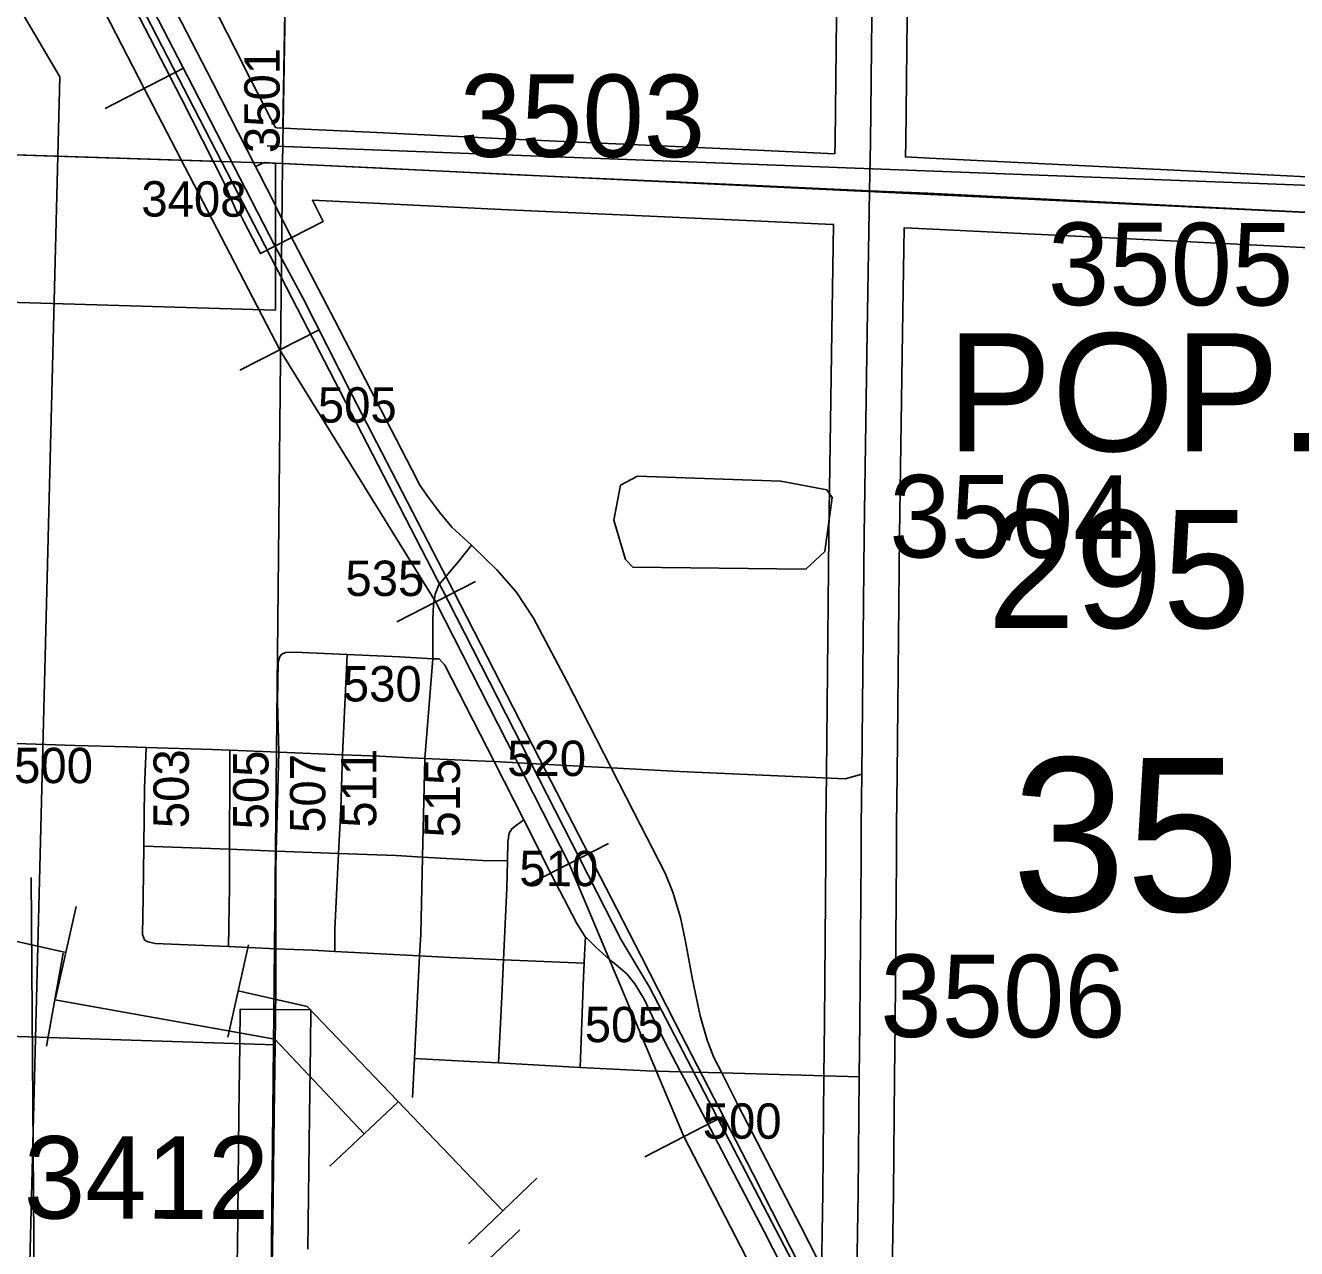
# Model space of a CAD drawing. Extents: x -157.2 to -99.3, y 12.2 to 46.2.
# Drawn here: x -143.085 to -142.006, y 23.189 to 24.227 of the extents above; entities that cross this region are included whole.
import ezdxf

# ---------------------------------------------------------------- set-up
doc = ezdxf.new("R2010")
doc.units = 0
for name, color, linetype in [('tdCoCityStreetMajor', 7, 'Continuous'), ('tdCoCityStreetMinor', 7, 'Continuous'), ('tdCoCorpBndry', 7, 'Continuous'), ('tdCoCorpPopTxt', 7, 'Continuous'), ('tdCoHydroRiver', 7, 'Continuous'), ('tdCoPipe', 7, 'Continuous'), ('tdCoPipe1', 7, 'Continuous'), ('tdCoPipe2', 7, 'Continuous'), ('tdCoRRCL', 7, 'Continuous'), ('tdCoSecRdNmbr', 7, 'Continuous'), ('tdCoSecRteBand', 7, 'Continuous'), ('tdCoSecRteCL', 7, 'Continuous'), ('tdCoSectLine', 7, 'Continuous'), ('tdCoSectLinePart', 7, 'Continuous'), ('tdCoSectNmbr', 7, 'Continuous'), ('tdCoSurfAsphalt', 7, 'Continuous'), ('tdCoSurfAsphaltUnbanded', 7, 'Continuous'), ('tdCoSurfConcUnbanded', 7, 'Continuous'), ('tdCoSurfGravel', 7, 'Continuous')]:
    doc.layers.add(name, color=color, linetype=linetype)

msp = doc.modelspace()

# ---------------------------------------------------------------- linework, layer by layer
at = {"layer": 'tdCoCityStreetMajor'}
msp.add_line((-142.7459, 23.6053), (-142.7392, 23.6899), dxfattribs=at)
for points in [[(-142.7392, 23.6899), (-142.739, 23.7236), (-142.7385, 23.7357), (-142.7371, 23.7446), (-142.7341, 23.7527), (-142.7171, 23.7727), (-142.7064, 23.7862)], [(-142.8723, 23.4439), (-142.8723, 23.5119), (-142.872, 23.5267), (-142.8699, 23.6107)], [(-142.6135, 23.46), (-142.6171, 23.4658), (-142.642, 23.5136), (-142.6529, 23.5353), (-142.662, 23.5533), (-142.6872, 23.6026)], [(-142.5288, 23.3394), (-142.5422, 23.3649), (-142.553, 23.3866), (-142.5599, 23.4011), (-142.5676, 23.414), (-142.5745, 23.4226), (-142.5853, 23.4316), (-142.5888, 23.4344), (-142.6006, 23.4448), (-142.6096, 23.4538), (-142.6097, 23.4539), (-142.6135, 23.46)], [(-142.873, 23.3623), (-142.8723, 23.4093), (-142.8723, 23.4439)], [(-142.3972, 23.0881), (-142.4356, 23.1602), (-142.4578, 23.2039), (-142.5261, 23.3343), (-142.5288, 23.3394)]]:
    msp.add_lwpolyline(points, dxfattribs=at)
at = {"layer": 'tdCoCityStreetMinor'}
for p, q in [((-142.7479, 23.5216), (-142.7459, 23.6053)), ((-142.7546, 23.3508), (-142.7503, 23.4377)), ((-142.6792, 23.4345), (-142.6107, 23.4316)), ((-142.7563, 23.3175), (-142.7546, 23.3508)), ((-142.5288, 23.3394), (-142.4939, 23.3385)), ((-142.4939, 23.3385), (-142.3772, 23.3351))]:
    msp.add_line(p, q, dxfattribs=at)
for points in [[(-142.8699, 23.6107), (-142.8709, 23.6537), (-142.8704, 23.687), (-142.8689, 23.6917), (-142.8674, 23.6939)], [(-142.8674, 23.6939), (-142.8642, 23.6951), (-142.8566, 23.6954), (-142.8118, 23.6934), (-142.7675, 23.6914), (-142.7392, 23.6899)], [(-142.8224, 23.4415), (-142.8224, 23.4605), (-142.8191, 23.5247), (-142.8172, 23.5623), (-142.8157, 23.6085), (-142.8118, 23.6934)], [(-142.6872, 23.6026), (-142.7289, 23.6845), (-142.7338, 23.6897), (-142.7392, 23.6899)], [(-142.9821, 23.4504), (-142.9837, 23.4514), (-142.9854, 23.4558), (-142.9849, 23.4871), (-142.9844, 23.531), (-142.9839, 23.5803), (-142.9825, 23.6147)], [(-142.9116, 23.5282), (-142.9114, 23.5951), (-142.9113, 23.6124)], [(-142.5877, 23.5973), (-142.5299, 23.5943), (-142.4144, 23.5891), (-142.3893, 23.5881), (-142.3751, 23.592)], [(-142.6834, 23.347), (-142.6808, 23.3974), (-142.6792, 23.4345), (-142.6764, 23.4953), (-142.6758, 23.5184), (-142.6754, 23.5345), (-142.6742, 23.5419), (-142.6722, 23.5456), (-142.668, 23.5488), (-142.662, 23.5533)], [(-142.9844, 23.531), (-142.9116, 23.5282), (-142.872, 23.5267), (-142.8191, 23.5247), (-142.7701, 23.5229), (-142.7479, 23.5216), (-142.6966, 23.5187), (-142.6758, 23.5184)], [(-142.9125, 23.4457), (-142.9117, 23.4963), (-142.9116, 23.5282)], [(-142.7503, 23.4377), (-142.7494, 23.4561), (-142.7479, 23.5216)], [(-142.614, 23.3432), (-142.6113, 23.4196), (-142.6107, 23.4316), (-142.6106, 23.4321), (-142.6103, 23.4386), (-142.6096, 23.4538)], [(-142.9821, 23.4504), (-142.9807, 23.4496), (-142.9748, 23.4484), (-142.9125, 23.4457), (-142.8723, 23.4439), (-142.8411, 23.4425), (-142.8224, 23.4415), (-142.7503, 23.4377), (-142.7245, 23.4363), (-142.6913, 23.435), (-142.6792, 23.4345)], [(-142.7546, 23.3508), (-142.7077, 23.3483), (-142.6834, 23.347), (-142.614, 23.3432), (-142.5575, 23.3402), (-142.5288, 23.3394)]]:
    msp.add_lwpolyline(points, dxfattribs=at)
at = {"layer": 'tdCoCorpBndry'}
for points in [[(-143.11, 23.9926), (-142.8725, 23.9857), (-142.8725, 24.1104), (-142.8556, 24.1096), (-142.788, 24.1064), (-142.6736, 24.1008), (-142.4652, 24.0914), (-142.3685, 24.087), (-142.3706, 23.967), (-142.373, 23.7951), (-142.3751, 23.592), (-142.3755, 23.5482), (-142.3755, 23.5214), (-142.3767, 23.3813), (-142.3772, 23.3351), (-142.3782, 23.2368), (-142.3795, 23.1511)], [(-142.8751, 23.1891), (-142.8738, 23.3025), (-142.873, 23.3623), (-143.3705, 23.3785)]]:
    msp.add_lwpolyline(points, dxfattribs=at)
at = {"layer": 'tdCoHydroRiver'}
for points in [[(-142.8797, 24.1252), (-140.8096, 24.0464)], [(-142.5694, 23.7675), (-142.5755, 23.774), (-142.5855, 23.8075), (-142.5798, 23.8373), (-142.5653, 23.8447), (-142.4439, 23.8407), (-142.4047, 23.8331), (-142.4002, 23.8266), (-142.4064, 23.781), (-142.4227, 23.7658), (-142.5694, 23.7675)]]:
    msp.add_lwpolyline(points, dxfattribs=at)
at = {"layer": 'tdCoPipe'}
for points in [[(-144.0839, 25.9289), (-143.0557, 24.1836), (-143.0817, 23.1552), (-142.6266, 23.0405), (-142.4589, 23.021), (-142.0525, 22.2835), (-141.7584, 21.7253), (-141.5819, 21.1849), (-141.5118, 21.0011), (-140.849, 20.0177), (-140.5583, 19.0507), (-140.0767, 18.1611), (-139.8647, 17.7233), (-139.9431, 16.503)], [(-141.2153, 16.938), (-140.9814, 20.3752), (-141.4436, 21.0626), (-141.5868, 21.3985), (-141.9847, 21.8504), (-142.4211, 22.4672), (-142.8261, 23.0072), (-142.8339, 23.1351), (-143.0775, 23.1591), (-143.0801, 23.5043)]]:
    msp.add_lwpolyline(points, dxfattribs=at)
at = {"layer": 'tdCoPipe1'}
for p, q in [((-143.0594, 23.4015), (-143.0419, 23.4797)), ((-142.913, 23.3688), (-142.8955, 23.4471)), ((-142.7088, 23.1936), (-142.6508, 23.2491))]:
    msp.add_line(p, q, dxfattribs=at)
for points in [[(-143.1293, 23.6797), (-143.1265, 23.4575), (-143.0506, 23.4406)], [(-142.9042, 23.408), (-142.8458, 23.3949), (-142.6798, 23.2214)]]:
    msp.add_lwpolyline(points, dxfattribs=at)
at = {"layer": 'tdCoPipe2'}
for p, q in [((-143.067, 23.3612), (-143.0528, 23.4401)), ((-142.8266, 23.2593), (-142.7683, 23.3143)), ((-142.7236, 23.1502), (-142.6653, 23.2052))]:
    msp.add_line(p, q, dxfattribs=at)
msp.add_lwpolyline([(-143.0599, 23.4006), (-142.8733, 23.3671), (-142.7975, 23.2868)], dxfattribs=at)
at = {"layer": 'tdCoRRCL'}
for p, q in [((-142.9506, 24.191), (-143.0173, 24.1567)), ((-142.8361, 23.9688), (-142.9029, 23.9348)), ((-142.703, 23.7554), (-142.7697, 23.7211)), ((-142.5792, 23.4515), (-142.7262, 23.739)), ((-142.59, 23.5332), (-142.6567, 23.4989)), ((-142.4924, 23.3017), (-142.5591, 23.2674))]:
    msp.add_line(p, q, dxfattribs=at)
for points in [[(-142.7262, 23.739), (-143.1704, 24.6), (-143.4255, 25.1074), (-144.37, 26.9512), (-144.9761, 28.127), (-145.218, 28.6071), (-145.4618, 29.0746), (-145.6726, 29.4889)], [(-140.3534, 19.0604), (-140.4681, 19.2829), (-140.5829, 19.5046), (-140.6971, 19.7279), (-140.8098, 19.9493), (-140.9255, 20.1719), (-141.0398, 20.3943), (-141.2681, 20.839), (-141.3823, 21.0614), (-141.4969, 21.2842), (-141.612, 21.5059), (-141.7254, 21.729), (-141.84, 21.9507), (-141.9544, 22.1731), (-142.0685, 22.3954), (-142.1832, 22.6177), (-142.2973, 22.84), (-142.4116, 23.0627), (-142.526, 23.2846), (-142.6235, 23.5158), (-142.7365, 23.738), (-142.8687, 23.9514), (-142.984, 24.1736), (-143.0984, 24.3958)], [(-142.427, 23.1736), (-142.4676, 23.2531), (-142.5334, 23.381), (-142.562, 23.4371), (-142.583, 23.4778), (-142.6435, 23.5952), (-142.6927, 23.6909), (-142.7219, 23.7477), (-142.7782, 23.8568), (-142.8079, 23.9142), (-142.8495, 23.996), (-142.8729, 24.0397), (-142.9429, 24.1755), (-142.9806, 24.2489)], [(-140.1996, 18.8285), (-140.5577, 19.5193), (-140.9523, 20.3029), (-141.116, 20.6115), (-141.6842, 21.7387), (-142.5552, 23.4113), (-142.5792, 23.4515)]]:
    msp.add_lwpolyline(points, dxfattribs=at)
at = {"layer": 'tdCoSecRteBand'}
for points in [[(-142.4095, 23.1515), (-142.4082, 23.2371), (-142.4072, 23.3354), (-142.4067, 23.3816), (-142.4055, 23.5215), (-142.4055, 23.5482), (-142.4055, 23.5483), (-142.4055, 23.5484), (-142.4051, 23.5923), (-142.4051, 23.5923), (-142.4051, 23.5923), (-142.403, 23.7954), (-142.403, 23.7955), (-142.403, 23.7955), (-142.4005, 23.9674), (-142.4005, 23.9674), (-142.4005, 23.9675), (-142.399, 24.0584), (-142.3999, 24.0584), (-142.4666, 24.0614), (-142.675, 24.0708), (-142.675, 24.0708), (-142.6751, 24.0708), (-142.7895, 24.0765), (-142.8413, 24.0789), (-142.8321, 24.061), (-142.8855, 24.0337), (-142.8992, 24.0604), (-142.8997, 24.0614), (-142.9027, 24.0672), (-142.9027, 24.0672), (-142.9035, 24.0688), (-142.9052, 24.0681), (-142.9168, 24.0948), (-142.9528, 24.1655), (-142.9748, 24.2081), (-143.0263, 24.308)], [(-142.398, 24.1184), (-142.3978, 24.1284), (-142.3959, 24.2877)], [(-142.3359, 24.2869), (-142.3378, 24.1276), (-142.3378, 24.1276), (-142.3378, 24.1275), (-142.338, 24.1165), (-142.338, 24.1157), (-142.3176, 24.1147), (-142.3176, 24.1147), (-142.3175, 24.1147), (-142.0988, 24.1039), (-142.0988, 24.1039), (-142.0987, 24.1039), (-141.9186, 24.0947), (-141.7158, 24.0856), (-141.5126, 24.0785), (-141.3731, 24.0741), (-141.3729, 24.074), (-141.3728, 24.074), (-141.2368, 24.0686), (-141.1383, 24.0654), (-141.1381, 24.0654), (-141.1379, 24.0654), (-140.9735, 24.058), (-140.9011, 24.0551)], [(-142.9214, 24.2356), (-142.8995, 24.1929), (-142.8994, 24.1929), (-142.8994, 24.1928), (-142.8765, 24.1479), (-142.8727, 24.1405), (-142.8711, 24.1404), (-142.8711, 24.1404), (-142.8711, 24.1404), (-142.8711, 24.1404), (-142.8542, 24.1396), (-142.8542, 24.1396), (-142.8542, 24.1396), (-142.7866, 24.1364), (-142.7866, 24.1364), (-142.7866, 24.1364), (-142.6722, 24.1308), (-142.4639, 24.1214), (-142.4639, 24.1214), (-142.4639, 24.1214), (-142.398, 24.1184)], [(-141.9215, 24.0348), (-142.1018, 24.0439), (-142.3204, 24.0548), (-142.3391, 24.0556), (-142.3406, 23.9665), (-142.343, 23.7947), (-142.3451, 23.5917), (-142.3455, 23.548), (-142.3455, 23.5214), (-142.3455, 23.5212), (-142.3455, 23.5211), (-142.3467, 23.381), (-142.3467, 23.381), (-142.3467, 23.381), (-142.3472, 23.3348), (-142.3482, 23.2365), (-142.3482, 23.2364), (-142.3482, 23.2363), (-142.3495, 23.1506)], [(-142.9065, 23.1284), (-142.905, 23.1896), (-142.9038, 23.3029), (-142.9038, 23.3029), (-142.9038, 23.303), (-142.903, 23.3627), (-142.9026, 23.3927), (-142.8426, 23.3919), (-142.843, 23.3619), (-142.8438, 23.3022), (-142.8451, 23.1888)]]:
    msp.add_lwpolyline(points, dxfattribs=at)
at = {"layer": 'tdCoSecRteCL'}
for points in [[(-142.3685, 24.087), (-142.3678, 24.128), (-142.3659, 24.2873), (-142.3636, 24.4636), (-142.3609, 24.622), (-142.359, 24.7783), (-142.3562, 24.9492), (-142.3539, 25.0841)], [(-142.8896, 24.1076), (-142.9261, 24.1792), (-142.9481, 24.2219), (-142.9996, 24.3217), (-143.067, 24.4531), (-143.1262, 24.568), (-143.156, 24.6257), (-143.2253, 24.7609), (-143.2433, 24.7959), (-143.2761, 24.8595), (-143.3051, 24.9161), (-143.3143, 24.9342), (-143.3277, 24.9603)], [(-142.8896, 24.1076), (-142.882, 24.1109), (-142.8725, 24.1104), (-142.8725, 24.1104), (-142.8556, 24.1096), (-142.788, 24.1064), (-142.6736, 24.1008), (-142.4652, 24.0914), (-142.3685, 24.087)], [(-142.5877, 23.5973), (-142.6253, 23.6709), (-142.6536, 23.7242), (-142.6684, 23.7466), (-142.6847, 23.7654), (-142.7047, 23.7846), (-142.7064, 23.7862), (-142.7229, 23.8014), (-142.7338, 23.8145), (-142.7429, 23.8268), (-142.7501, 23.8371), (-142.757, 23.8505), (-142.7703, 23.8761), (-142.8223, 23.977), (-142.8601, 24.0497), (-142.8725, 24.074), (-142.873, 24.0751), (-142.8872, 24.1027), (-142.8896, 24.1076)], [(-142.3819, 23.1204), (-142.3797, 23.1389), (-142.3795, 23.1511), (-142.3782, 23.2368), (-142.3772, 23.3351), (-142.3767, 23.3813), (-142.3755, 23.5214), (-142.3755, 23.5482), (-142.3751, 23.592), (-142.373, 23.7951), (-142.3706, 23.967), (-142.3685, 24.087)], [(-142.3685, 24.087), (-142.319, 24.0848), (-142.1003, 24.0739), (-141.92, 24.0648), (-141.717, 24.0557), (-141.5136, 24.0485), (-141.374, 24.0441), (-141.2379, 24.0386), (-141.1392, 24.0354), (-140.9747, 24.028), (-140.8716, 24.0239)], [(-143.3676, 23.6276), (-143.3488, 23.6269), (-143.243, 23.6231), (-143.1481, 23.6199), (-143.1181, 23.6189), (-143.0426, 23.6162), (-142.9982, 23.6152), (-142.9825, 23.6147), (-142.9262, 23.613), (-142.9113, 23.6124), (-142.8699, 23.6107), (-142.8157, 23.6085), (-142.7996, 23.6078), (-142.7845, 23.6071), (-142.7631, 23.6061), (-142.7459, 23.6053), (-142.7015, 23.6034), (-142.6872, 23.6026), (-142.6098, 23.5985), (-142.5877, 23.5973)], [(-142.3819, 23.1204), (-142.3979, 23.1516), (-142.4268, 23.2081), (-142.4805, 23.3119), (-142.4939, 23.3385), (-142.5005, 23.3516), (-142.5062, 23.3664), (-142.5123, 23.3868), (-142.5187, 23.4177), (-142.5247, 23.45), (-142.5289, 23.4704), (-142.5353, 23.4917), (-142.5419, 23.5079), (-142.5686, 23.5597), (-142.5877, 23.5973)], [(-142.3972, 23.0881), (-142.4667, 23.0919), (-142.6166, 23.0991), (-142.7878, 23.108), (-142.8659, 23.1114), (-142.8699, 23.1129), (-142.8723, 23.1141), (-142.8733, 23.1149), (-142.8751, 23.1164), (-142.8763, 23.1196), (-142.8765, 23.1277), (-142.8751, 23.1891), (-142.8738, 23.3025), (-142.873, 23.3623)]]:
    msp.add_lwpolyline(points, dxfattribs=at)
at = {"layer": 'tdCoSectLine'}
for points in [[(-142.8668, 24.1102), (-142.8498, 25.106)], [(-143.8607, 24.1421), (-142.8668, 24.1102)], [(-142.8769, 23.1119), (-142.8668, 24.1102)], [(-142.8668, 24.1102), (-141.8851, 24.0632)]]:
    msp.add_lwpolyline(points, dxfattribs=at)
at = {"layer": 'tdCoSectLinePart'}
for points in [[(-142.8663, 24.1401), (-142.8503, 25.076)], [(-143.3307, 24.1251), (-142.9262, 24.1121)]]:
    msp.add_lwpolyline(points, dxfattribs=at)
at = {"layer": 'tdCoSurfAsphalt'}
msp.add_line((-142.8725, 24.074), (-142.873, 24.0751), dxfattribs=at)
for points in [[(-142.8896, 24.1076), (-142.9261, 24.1792), (-142.9481, 24.2219), (-142.9996, 24.3217), (-143.067, 24.4531), (-143.1262, 24.568), (-143.156, 24.6257), (-143.2253, 24.7609), (-143.2433, 24.7959), (-143.2761, 24.8595), (-143.3051, 24.9161)], [(-142.873, 24.0751), (-142.8872, 24.1027), (-142.8896, 24.1076)]]:
    msp.add_lwpolyline(points, dxfattribs=at)
at = {"layer": 'tdCoSurfAsphaltUnbanded'}
msp.add_lwpolyline([(-142.3979, 23.1516), (-142.4268, 23.2081), (-142.4805, 23.3119), (-142.4939, 23.3385), (-142.5005, 23.3516), (-142.5062, 23.3664), (-142.5123, 23.3868), (-142.5187, 23.4177), (-142.5247, 23.45), (-142.5289, 23.4704), (-142.5353, 23.4917), (-142.5419, 23.5079), (-142.5686, 23.5597), (-142.5877, 23.5973), (-142.6253, 23.6709), (-142.6536, 23.7242), (-142.6684, 23.7466), (-142.6847, 23.7654), (-142.7047, 23.7846), (-142.7064, 23.7862), (-142.7229, 23.8014), (-142.7338, 23.8145), (-142.7429, 23.8268), (-142.7501, 23.8371), (-142.757, 23.8505), (-142.7703, 23.8761), (-142.8223, 23.977), (-142.8601, 24.0497), (-142.8725, 24.074)], dxfattribs=at)
at = {"layer": 'tdCoSurfConcUnbanded'}
for p, q in [((-142.9113, 23.6124), (-142.8699, 23.6107)), ((-142.8699, 23.6107), (-142.8157, 23.6085))]:
    msp.add_line(p, q, dxfattribs=at)
for points in [[(-143.1181, 23.6189), (-143.0426, 23.6162), (-142.9982, 23.6152), (-142.9825, 23.6147), (-142.9262, 23.613), (-142.9113, 23.6124)], [(-142.8157, 23.6085), (-142.7996, 23.6078), (-142.7845, 23.6071)], [(-142.7845, 23.6071), (-142.7631, 23.6061), (-142.7459, 23.6053), (-142.7015, 23.6034), (-142.6872, 23.6026)], [(-142.6872, 23.6026), (-142.6098, 23.5985), (-142.5877, 23.5973)]]:
    msp.add_lwpolyline(points, dxfattribs=at)
at = {"layer": 'tdCoSurfGravel'}
msp.add_line((-142.8725, 24.1104), (-142.8725, 24.1104), dxfattribs=at)
for points in [[(-142.3685, 24.087), (-142.3678, 24.128), (-142.3659, 24.2873), (-142.3636, 24.4636), (-142.3609, 24.622), (-142.359, 24.7783), (-142.3562, 24.9492), (-142.3539, 25.0841)], [(-142.8896, 24.1076), (-142.882, 24.1109), (-142.8725, 24.1104)], [(-142.8725, 24.1104), (-142.8556, 24.1096), (-142.788, 24.1064), (-142.6736, 24.1008), (-142.4652, 24.0914), (-142.3685, 24.087)], [(-142.3751, 23.592), (-142.373, 23.7951), (-142.3706, 23.967), (-142.3685, 24.087)], [(-142.3685, 24.087), (-142.319, 24.0848), (-142.1003, 24.0739), (-141.92, 24.0648), (-141.717, 24.0557), (-141.5136, 24.0485), (-141.374, 24.0441), (-141.2379, 24.0386), (-141.1392, 24.0354), (-140.9747, 24.028), (-140.8716, 24.0239), (-140.8381, 24.0226), (-140.669, 24.0162), (-140.4635, 24.0086), (-140.3807, 24.0061), (-140.3383, 24.0046), (-140.2635, 24.0004)], [(-142.3795, 23.1511), (-142.3782, 23.2368), (-142.3772, 23.3351), (-142.3767, 23.3813), (-142.3755, 23.5214), (-142.3755, 23.5482), (-142.3751, 23.592)], [(-142.8733, 23.1149), (-142.8751, 23.1164), (-142.8763, 23.1196), (-142.8765, 23.1277), (-142.8751, 23.1891), (-142.8738, 23.3025), (-142.873, 23.3623)]]:
    msp.add_lwpolyline(points, dxfattribs=at)

# ---------------------------------------------------------------- texts
at = {"layer": 'tdCoCorpPopTxt'}
for s, p in [('POP.', (-142.303, 23.866)), ('295', (-142.2684, 23.716))]:
    msp.add_text(s, height=0.1, dxfattribs=at).set_placement(p)
at = {"layer": 'tdCoSecRdNmbr'}
for s, height, rotation, p in [('3501', 0.03, 89.8945, (-142.8692, 24.1189)), ('3503', 0.07, 359.8911, (-142.7163, 24.1158)), ('3408', 0.03, 359.8945, (-142.9865, 24.0651)), ('3505', 0.07, 359.8913, (-142.2172, 23.99)), ('505', 0.03, 359.8945, (-142.8367, 23.8903)), ('3504', 0.07, 359.8913, (-142.3518, 23.7759)), ('535', 0.03, 359.8945, (-142.8133, 23.7432)), ('530', 0.03, 359.8945, (-142.8155, 23.6537)), ('500', 0.03, 359.8945, (-143.0945, 23.5844)), ('520', 0.03, 359.8945, (-142.676, 23.5905)), ('503', 0.03, 89.8945, (-142.9463, 23.5461)), ('505', 0.03, 89.8945, (-142.8787, 23.5451)), ('507', 0.03, 89.8945, (-142.8304, 23.5421)), ('511', 0.03, 89.8945, (-142.7871, 23.5465)), ('515', 0.03, 89.8945, (-142.7162, 23.5382)), ('510', 0.03, 359.8945, (-142.6657, 23.497)), ('3506', 0.07, 359.8913, (-142.3594, 23.369)), ('505', 0.03, 359.8945, (-142.6102, 23.3646)), ('500', 0.03, 359.8945, (-142.5101, 23.2827)), ('3412', 0.07, 359.8906, (-143.0863, 23.2149))]:
    msp.add_text(s, height=height, rotation=rotation, dxfattribs=at).set_placement(p)
at = {"layer": 'tdCoSectNmbr'}
msp.add_text('35', height=0.13, rotation=359.8914, dxfattribs=at).set_placement((-142.2478, 23.4759))

doc.saveas('drawing.dxf')
